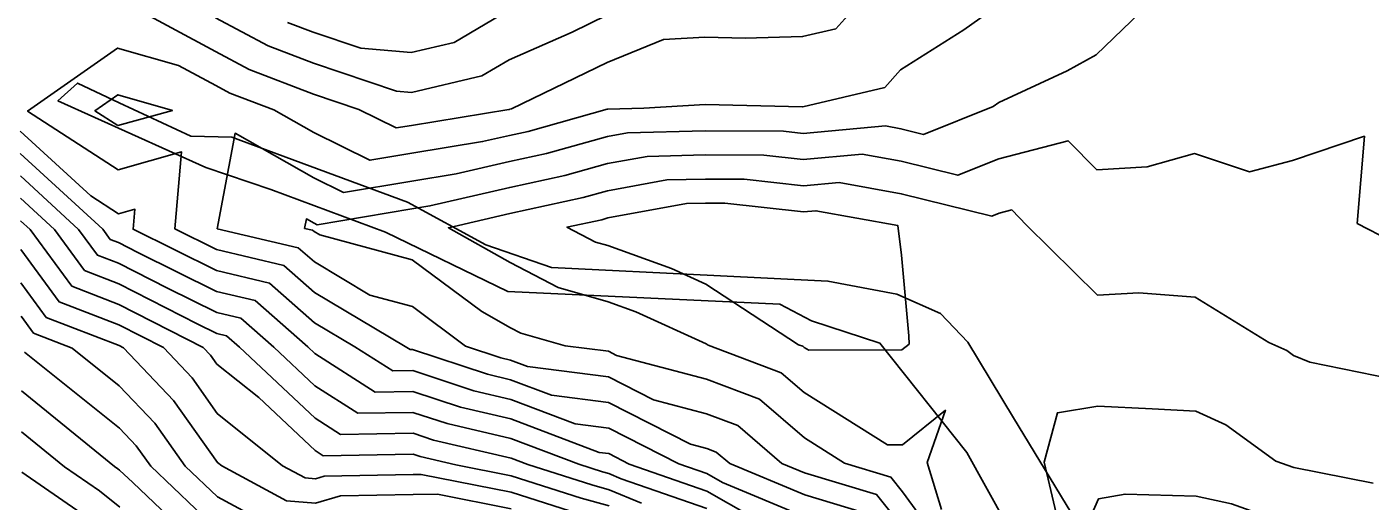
# Model space of a CAD drawing. Extents: x 42655 to 43811, y -141820 to -141156.
# Drawn here: x 42859 to 42928.8, y -141354.9 to -141330.3 of the extents above; entities that cross this region are included whole.
import ezdxf

# ---------------------------------------------------------------- set-up
doc = ezdxf.new("R2010")
doc.units = 0
for name, color, linetype in [('ZE_HICN', 7, 'Continuous'), ('ZE_LWCN', 7, 'Continuous'), ('地形', 7, 'Continuous'), ('現況水路ﾊｯﾁ', 7, 'Continuous')]:
    doc.layers.add(name, color=color, linetype=linetype)

msp = doc.modelspace()

# ---------------------------------------------------------------- linework, layer by layer
at = {"layer": 'ZE_HICN'}
for points in [[(42864.19, -141329.078), (42868.762, -141331.534), (42870.506, -141332.465), (42873.861, -141333.752), (42876.22, -141334.545), (42878.157, -141335.505), (42878.957, -141335.372), (42884.013, -141334.542), (42884.041, -141334.536), (42884.06, -141334.532), (42884.143, -141334.508), (42889.118, -141332.104), (42892.05, -141330.913), (42894.2, -141330.785), (42896.3, -141330.833), (42899.288, -141330.755), (42901.007, -141330.352), (42902.88, -141328.258)], [(42899.404, -141355.705), (42895.115, -141353.923), (42894.305, -141353.459), (42892.857, -141352.956), (42889.206, -141351.096), (42887.468, -141350.877), (42884.111, -141349.605), (42882.197, -141349.158), (42879.016, -141348.108), (42877.973, -141348.126), (42876.01, -141346.872), (42873.916, -141345.621), (42871.569, -141343.561), (42868.815, -141342.913), (42864.478, -141340.763), (42864.569, -141339.726), (42863.714, -141339.965), (42862.273, -141339.034), (42858.605, -141335.664)], [(42899.295, -141346.845), (42899.08, -141346.764), (42894.26, -141343.628), (42892.461, -141342.806), (42889.162, -141341.612), (42888.518, -141341.43), (42887.032, -141340.658), (42888.842, -141340.269), (42889.155, -141340.181), (42893.253, -141339.433), (42894.24, -141339.409), (42895.235, -141339.414), (42899.33, -141339.866), (42899.982, -141339.807), (42904.24, -141340.577), (42904.429, -141342.117), (42904.812, -141346.297), (42904.823, -141346.737), (42904.452, -141347.035), (42899.608, -141347.057), (42899.363, -141346.904), (42899.295, -141346.845)], [(42887.219, -141355.413), (42884.134, -141354.43), (42879.449, -141353.512), (42879.041, -141353.517), (42874.411, -141353.596), (42873.954, -141353.727), (42873.424, -141353.689), (42872.244, -141353.052), (42868.85, -141350.332), (42867.54, -141348.487), (42866.051, -141346.918), (42863.741, -141345.741), (42860.63, -141344.542), (42858.634, -141341.826)], [(42929.515, -141377.435), (42924.919, -141371.497), (42924.867, -141371.355), (42924.82, -141371.295), (42919.812, -141367.549), (42916.65, -141367.503), (42914.72, -141366.734), (42913.681, -141366.441), (42910.427, -141365.199), (42911.004, -141360.73), (42910.924, -141359.034), (42912.47, -141355.526), (42911.852, -141352.867), (42912.53, -141350.304), (42914.642, -141349.96), (42917.464, -141350.096), (42919.731, -141350.227), (42921.293, -141350.936), (42923.898, -141352.811), (42924.833, -141353.142), (42928.955, -141353.962)], [(42863.785, -141355.21), (42862.733, -141354.366), (42860.905, -141353.105), (42858.678, -141351.296)]]:
    msp.add_lwpolyline(points, dxfattribs=at)
at = {"layer": 'ZE_LWCN'}
for points in [[(42918.19, -141328.187), (42914.556, -141331.71), (42913.046, -141332.539), (42909.48, -141334.188), (42909.194, -141334.391), (42905.579, -141335.837), (42904.398, -141335.545), (42903.588, -141335.398), (42899.311, -141335.784), (42898.295, -141335.672), (42894.222, -141335.651), (42890.183, -141335.75), (42889.135, -141335.941), (42885.973, -141336.827), (42884.053, -141337.239), (42881.279, -141337.886), (42878.97, -141338.265), (42875.415, -141338.858), (42873.881, -141338.098), (42869.778, -141335.781), (42868.851, -141340.743), (42873.064, -141341.733), (42873.902, -141342.468), (42876.791, -141344.196), (42879.001, -141344.787), (42881.765, -141346.845), (42883.595, -141347.449), (42884.102, -141347.567), (42884.99, -141347.904), (42889.194, -141348.434), (42891.533, -141349.626), (42894.291, -141350.354), (42895.922, -141350.969), (42898.2, -141352.931), (42899.393, -141353.426), (42903.128, -141354.553), (42904.495, -141356.261)], [(42909.456, -141329.137), (42907.666, -141330.411), (42904.384, -141332.477), (42903.553, -141333.406), (42899.305, -141334.401), (42899.275, -141334.402), (42894.216, -141334.286), (42891.037, -141334.476), (42889.159, -141334.522), (42889.129, -141334.528), (42885.016, -141335.679), (42884.047, -141335.887), (42882.646, -141336.214), (42878.963, -141336.818), (42876.786, -141337.182), (42873.87, -141335.737), (42871.796, -141334.566), (42869.506, -141333.688), (42868.771, -141333.295), (42866.841, -141332.258), (42863.673, -141331.353), (42858.987, -141334.626), (42863.703, -141337.674), (42867.001, -141336.751), (42866.653, -141340.753), (42868.81, -141341.823), (42872.317, -141342.647), (42873.909, -141344.045), (42878.619, -141346.86), (42878.875, -141347.023), (42879.011, -141347.021), (42882.896, -141348.304), (42884.106, -141348.586), (42886.229, -141349.391), (42889.2, -141349.765), (42893.457, -141351.934), (42894.299, -141352.156), (42894.798, -141352.344), (42895.494, -141352.943), (42899.399, -141354.566), (42902.382, -141355.465)], [(42884.017, -141329.382), (42881.162, -141331.056), (42878.939, -141331.576), (42876.311, -141331.363), (42873.846, -141330.534), (42872.506, -141330.02)], [(42868.754, -141329.773), (42871.506, -141331.243), (42873.853, -141332.143), (42878.171, -141333.595), (42878.949, -141333.658), (42882.616, -141332.8), (42884.029, -141331.971), (42887.303, -141330.52), (42889.106, -141329.648)], [(42863.692, -141335.383), (42866.525, -141334.591), (42863.685, -141333.779), (42862.496, -141334.61), (42863.692, -141335.383)], [(42907.869, -141359.048), (42904.486, -141354.405), (42903.875, -141353.641), (42901.471, -141352.916), (42899.385, -141351.608), (42897.046, -141349.595), (42894.283, -141348.552), (42889.609, -141347.318), (42889.188, -141347.103), (42886.948, -141346.821), (42884.641, -141346.17), (42884.094, -141345.886), (42882.606, -141345.044), (42878.989, -141342.352), (42874.181, -141341.064), (42873.894, -141340.892), (42873.811, -141340.819), (42873.394, -141340.721), (42873.486, -141340.23), (42873.892, -141340.459), (42874.044, -141340.535), (42878.977, -141339.712), (42879.911, -141339.558), (42884.06, -141338.59), (42886.929, -141337.974), (42889.142, -141337.354), (42891.206, -141336.978), (42894.228, -141336.904), (42897.275, -141336.92), (42899.317, -141337.145), (42902.386, -141336.868), (42904.406, -141337.233), (42907.35, -141337.961), (42909.493, -141337.104), (42913.098, -141336.165), (42914.584, -141337.68), (42917.206, -141337.531), (42919.668, -141336.839), (42922.529, -141337.789), (42924.758, -141337.203), (42928.494, -141335.933), (42928.121, -141340.466), (42929.866, -141341.368)], [(42896.564, -141355.662), (42894.31, -141354.369), (42890.274, -141352.968), (42889.212, -141352.427), (42888.707, -141352.363), (42884.116, -141350.623), (42881.499, -141350.013), (42879.021, -141349.195), (42877.071, -141349.229), (42873.924, -141347.218), (42873.566, -141346.883), (42870.822, -141344.475), (42868.821, -141344.004), (42864.722, -141341.972), (42863.721, -141341.462), (42863.286, -141341.294), (42862.901, -141340.77), (42858.611, -141336.829)], [(42858.616, -141337.994), (42861.644, -141340.776), (42862.622, -141342.106), (42863.726, -141342.532), (42866.268, -141343.827), (42868.826, -141345.095), (42870.075, -141345.388), (42871.787, -141346.891), (42873.932, -141348.902), (42876.169, -141350.331), (42879.026, -141350.281), (42880.8, -141350.867), (42884.121, -141351.642), (42887.652, -141352.98), (42888.887, -141353.374), (42889.217, -141353.466), (42889.844, -141353.727), (42894.314, -141355.279)], [(42906.505, -141355.331), (42905.768, -141352.895), (42906.715, -141350.168), (42904.475, -141351.965), (42903.701, -141351.968), (42899.374, -141349.256), (42898.171, -141348.22), (42894.368, -141346.786), (42894.274, -141346.725), (42890.621, -141345.056), (42889.176, -141344.532), (42886.579, -141343.8), (42884.078, -141342.5), (42880.875, -141340.686), (42884.066, -141339.942), (42887.885, -141339.122), (42889.149, -141338.768), (42892.229, -141338.205), (42894.234, -141338.156), (42896.255, -141338.167), (42899.324, -141338.505), (42901.184, -141338.337), (42904.414, -141338.922), (42909.12, -141340.085), (42909.507, -141339.931), (42910.157, -141339.761), (42910.926, -141340.546), (42914.615, -141344.188), (42916.771, -141344.069), (42919.703, -141344.303), (42923.53, -141346.65), (42924.455, -141347.069), (42924.806, -141347.322), (42925.655, -141347.667), (42929.899, -141348.546)], [(42858.622, -141339.159), (42860.388, -141340.782), (42861.958, -141342.918), (42863.731, -141343.602), (42867.814, -141345.681), (42868.831, -141346.185), (42869.327, -141346.302), (42870.008, -141346.9), (42873.939, -141350.586), (42875.268, -141351.434), (42879.031, -141351.368), (42880.101, -141351.722), (42884.125, -141352.66), (42885.001, -141352.992), (42888.331, -141354.054), (42889.221, -141354.302), (42890.91, -141355.006)], [(42889.225, -141355.138), (42887.775, -141354.734), (42884.13, -141353.572), (42881.262, -141353.01), (42879.402, -141352.576), (42879.036, -141352.455), (42874.366, -141352.537), (42873.947, -141352.27), (42871.009, -141349.514), (42868.838, -141347.775), (42868.506, -141347.307), (42868.128, -141346.909), (42863.736, -141344.672), (42861.294, -141343.73), (42859.132, -141340.788), (42858.627, -141340.324)], [(42884.138, -141355.288), (42880.303, -141354.537), (42879.046, -141354.553), (42875.262, -141354.617), (42873.96, -141354.993), (42872.447, -141354.883), (42869.084, -141353.067), (42868.862, -141352.889), (42866.575, -141349.668), (42863.975, -141346.928), (42863.746, -141346.811), (42859.966, -141345.353), (42858.642, -141343.552)], [(42871.47, -141356.077), (42868.87, -141354.673), (42867.191, -141353.076), (42865.609, -141350.848), (42863.755, -141348.895), (42861.312, -141346.94), (42859.302, -141346.165), (42858.65, -141345.278)], [(42868.878, -141356.399), (42865.393, -141353.084), (42864.644, -141352.029), (42863.766, -141351.104), (42858.823, -141347.151)], [(42868.887, -141358.126), (42864.466, -141353.921), (42863.776, -141353.284), (42863.68, -141353.207), (42863.514, -141353.093), (42858.668, -141349.157)], [(42861.785, -141355.524), (42858.688, -141353.388)], [(42930.024, -141375.242), (42926.919, -141371.285), (42926.875, -141368.901), (42924.903, -141368.213), (42922.373, -141368.241), (42919.806, -141366.322), (42915.614, -141366.26), (42914.716, -141365.903), (42914.233, -141365.766), (42912.719, -141365.188), (42912.987, -141363.109), (42912.795, -141359.025), (42914.664, -141354.782), (42916.048, -141354.525), (42919.752, -141354.636), (42921.581, -141355.035), (42924.847, -141356.193), (42926.811, -141356.584), (42929.936, -141356.4)]]:
    msp.add_lwpolyline(points, dxfattribs=at)
at = {"layer": '地形'}
for points in [[(42929.824, -141364.54), (42927.823, -141363.637), (42916.461, -141359.571), (42914.976, -141357.733), (42913.534, -141355.947), (42910.259, -141350.562), (42907.875, -141346.642), (42906.447, -141345.137), (42904.188, -141344.137), (42900.606, -141343.46), (42894.668, -141343.17), (42886.237, -141342.758), (42882.814, -141341.585), (42878.748, -141339.36), (42873.681, -141337.49), (42869.612, -141335.988), (42867.471, -141335.931), (42863.76, -141334.19), (42861.591, -141333.172)], [(42975.65, -141379.114), (42943.846, -141379.127), (42937.492, -141377.684), (42933.545, -141375.279), (42927.673, -141366.526), (42914.773, -141361.908), (42911.875, -141359.674), (42907.832, -141352.364), (42903.307, -141346.688), (42899.745, -141345.534), (42898.108, -141344.668), (42883.957, -141343.995), (42877.603, -141340.917), (42871.635, -141338.704), (42868.265, -141337.55), (42860.564, -141334.087)]]:
    msp.add_lwpolyline(points, dxfattribs=at)
at = {"layer": '現況水路ﾊｯﾁ'}
msp.add_lwpolyline([(42913.534, -141355.947), (42910.259, -141350.562), (42907.875, -141346.642), (42906.447, -141345.137), (42904.188, -141344.137), (42900.606, -141343.46), (42894.668, -141343.17), (42886.237, -141342.758), (42882.814, -141341.585), (42878.748, -141339.36), (42873.681, -141337.49), (42869.612, -141335.988), (42867.471, -141335.931), (42863.76, -141334.19), (42861.591, -141333.172), (42860.564, -141334.087), (42868.265, -141337.55), (42871.635, -141338.704), (42877.603, -141340.917), (42883.957, -141343.995), (42898.108, -141344.668), (42899.745, -141345.534), (42903.307, -141346.688), (42907.832, -141352.364), (42911.875, -141359.674)], dxfattribs=at)

doc.saveas('drawing.dxf')
